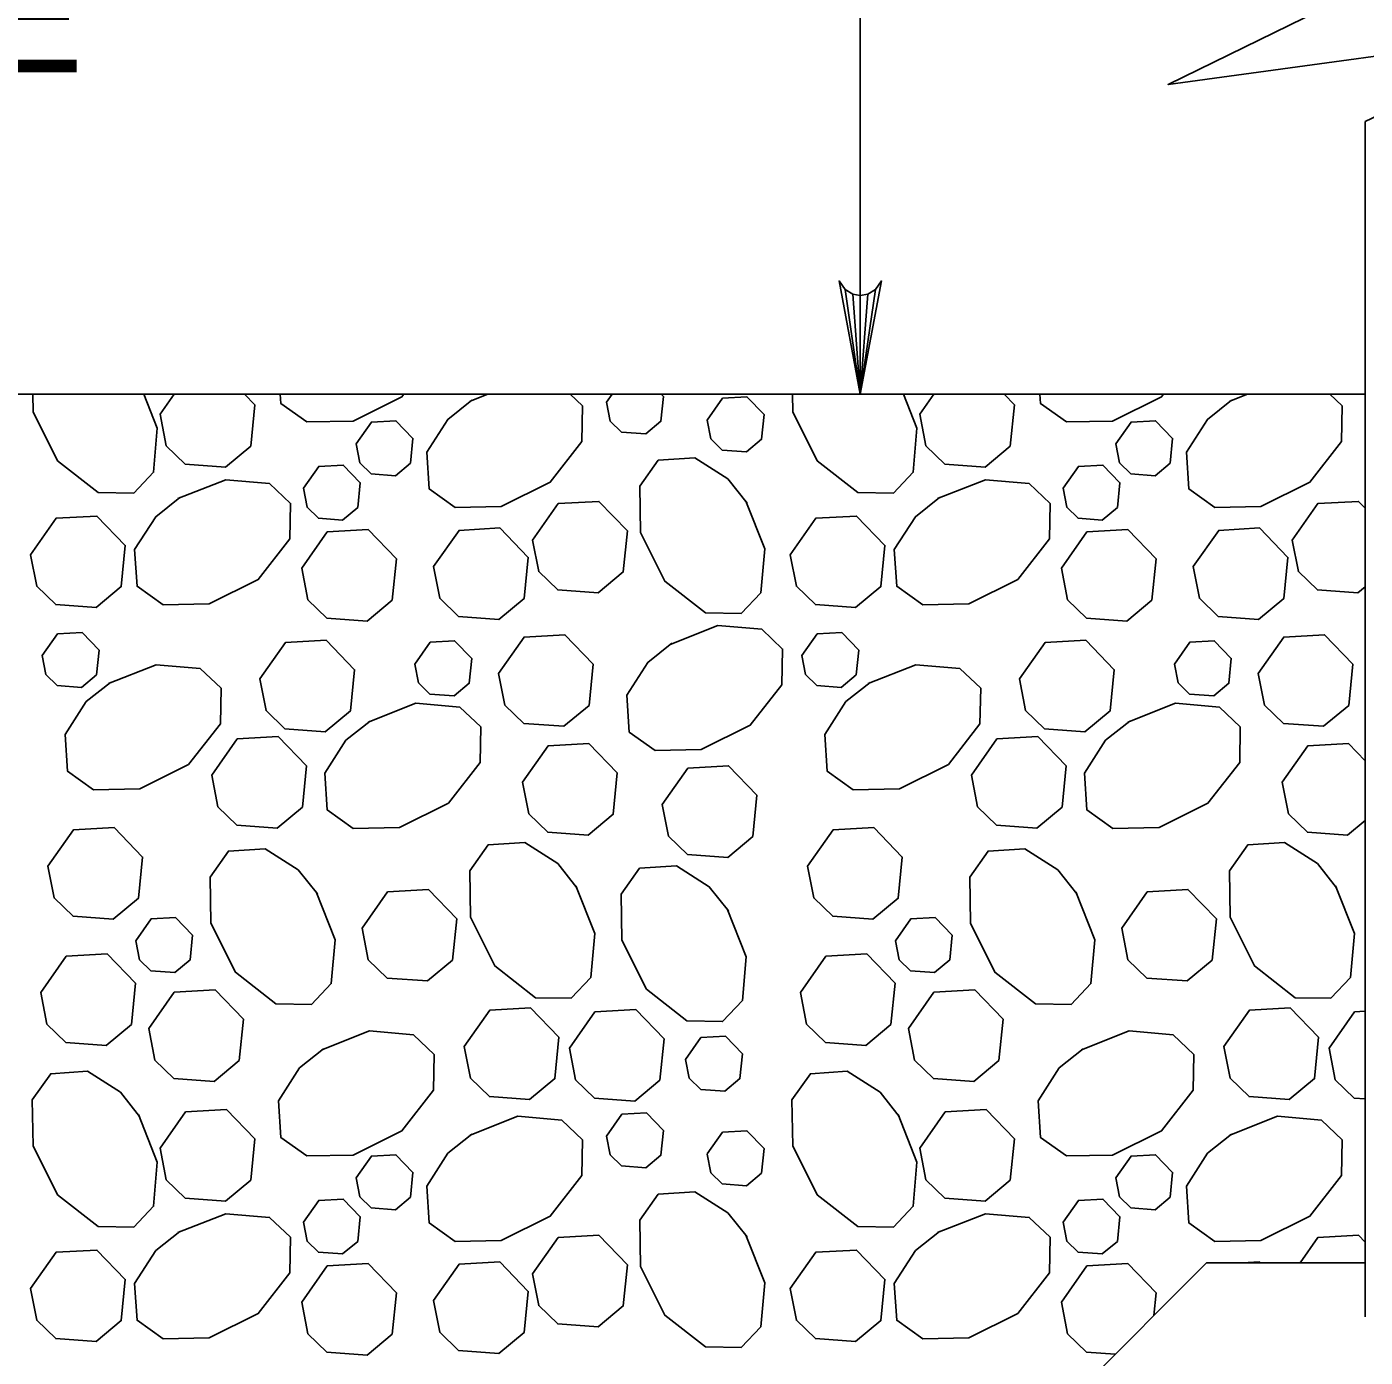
# Model space of a CAD drawing. Extents: x 636530 to 644067, y 294168 to 299122.
# Drawn here: x 641445.2 to 641480.42, y 296402.46 to 296437.47 of the extents above; entities that cross this region are included whole.
import ezdxf

# ---------------------------------------------------------------- set-up
doc = ezdxf.new("R2010")
doc.units = 0
doc.layers.add('1', color=7, linetype='Continuous')

msp = doc.modelspace()

# ---------------------------------------------------------------- linework, layer by layer
at = {"layer": '1'}
for p, q in [((641467.133, 296427.801), (641467.133, 296448.122)), ((641480.417, 296434.974), (641480.417, 296403.523)), ((641430.522, 296427.801), (641480.417, 296427.801)), ((641420.363, 296349.062), (641476.242, 296404.941)), ((641476.242, 296404.941), (641480.417, 296404.941))]:
    msp.add_line(p, q, dxfattribs=at)
for points in [[(641480.417, 296438.493), (641475.231, 296435.955), (641485.38, 296437.335), (641480.417, 296434.974)], [(641467.133, 296427.801), (641466.574, 296430.783), (641466.733, 296430.553), (641466.933, 296430.435), (641467.133, 296430.401), (641467.333, 296430.435), (641467.533, 296430.553), (641467.693, 296430.783), (641467.133, 296427.801), (641467.533, 296430.553), (641467.333, 296430.435), (641467.133, 296427.801), (641467.133, 296430.401), (641466.933, 296430.435), (641467.133, 296427.801), (641466.733, 296430.553)], [(641448.28, 296427.801), (641448.636, 296426.904), (641448.536, 296425.748), (641448.014, 296425.199), (641447.077, 296425.217), (641446.011, 296426.05), (641445.368, 296427.338), (641445.36, 296427.801)], [(641448.709, 296427.276), (641449.078, 296427.801)], [(641450.93, 296427.801), (641451.201, 296427.52), (641451.093, 296426.436), (641450.43, 296425.885), (641449.37, 296425.961), (641448.871, 296426.445), (641448.709, 296427.276)], [(641455.125, 296427.801), (641455.074, 296427.735), (641453.786, 296427.091), (641452.572, 296427.07), (641451.889, 296427.555), (641451.872, 296427.801)], [(641459.501, 296427.801), (641459.827, 296427.491), (641459.809, 296426.554), (641458.976, 296425.488), (641457.688, 296424.845), (641456.474, 296424.823), (641455.791, 296425.309), (641455.726, 296426.276), (641456.28, 296427.14), (641456.915, 296427.647)], [(641456.864, 296427.615), (641457.334, 296427.801)], [(641460.456, 296427.595), (641460.601, 296427.801)], [(641461.894, 296427.801), (641461.951, 296427.741), (641461.887, 296427.091), (641461.489, 296426.76), (641460.853, 296426.806), (641460.554, 296427.096), (641460.457, 296427.595)], [(641468.269, 296427.801), (641468.625, 296426.904), (641468.525, 296425.748), (641468.003, 296425.199), (641467.065, 296425.217), (641466, 296426.05), (641465.356, 296427.338), (641465.348, 296427.801)], [(641468.697, 296427.276), (641469.066, 296427.801)], [(641470.919, 296427.801), (641471.189, 296427.52), (641471.081, 296426.436), (641470.418, 296425.885), (641469.358, 296425.961), (641468.86, 296426.445), (641468.698, 296427.276)], [(641475.114, 296427.801), (641475.062, 296427.735), (641473.774, 296427.091), (641472.561, 296427.07), (641471.877, 296427.555), (641471.861, 296427.801)], [(641479.49, 296427.801), (641479.815, 296427.491), (641479.798, 296426.554), (641478.964, 296425.488), (641477.676, 296424.845), (641476.463, 296424.823), (641475.779, 296425.309), (641475.715, 296426.276), (641476.269, 296427.14), (641476.904, 296427.647)], [(641476.853, 296427.615), (641477.322, 296427.801)], [(641463.104, 296427.122), (641463.508, 296427.696), (641464.152, 296427.733), (641464.6, 296427.268), (641464.535, 296426.618), (641464.137, 296426.287), (641463.501, 296426.333), (641463.202, 296426.623), (641463.105, 296427.122)], [(641453.868, 296426.492), (641454.271, 296427.066), (641454.915, 296427.102), (641455.363, 296426.638), (641455.298, 296425.988), (641454.9, 296425.657), (641454.264, 296425.703), (641453.965, 296425.993), (641453.868, 296426.492)], [(641473.856, 296426.492), (641474.26, 296427.066), (641474.904, 296427.102), (641475.351, 296426.638), (641475.287, 296425.988), (641474.889, 296425.657), (641474.253, 296425.703), (641473.954, 296425.993), (641473.857, 296426.492)], [(641464.12, 296424.989), (641464.619, 296423.731), (641464.519, 296422.576), (641463.997, 296422.027), (641463.06, 296422.044), (641461.994, 296422.878), (641461.351, 296424.166), (641461.329, 296425.379), (641461.815, 296426.063), (641462.782, 296426.127), (641463.646, 296425.573), (641464.153, 296424.938)], [(641452.481, 296425.325), (641452.884, 296425.899), (641453.528, 296425.936), (641453.976, 296425.472), (641453.911, 296424.821), (641453.513, 296424.49), (641452.877, 296424.536), (641452.578, 296424.826), (641452.481, 296425.325)], [(641472.469, 296425.325), (641472.873, 296425.899), (641473.517, 296425.936), (641473.964, 296425.472), (641473.9, 296424.821), (641473.502, 296424.49), (641472.866, 296424.536), (641472.567, 296424.826), (641472.47, 296425.325)], [(641449.179, 296425.053), (641450.437, 296425.551), (641451.592, 296425.451), (641452.141, 296424.929), (641452.123, 296423.992), (641451.29, 296422.927), (641450.002, 296422.283), (641448.788, 296422.261), (641448.105, 296422.747), (641448.04, 296423.714), (641448.595, 296424.578), (641449.23, 296425.085)], [(641469.167, 296425.053), (641470.425, 296425.551), (641471.58, 296425.451), (641472.129, 296424.929), (641472.112, 296423.992), (641471.278, 296422.927), (641469.991, 296422.283), (641468.777, 296422.261), (641468.094, 296422.747), (641468.029, 296423.714), (641468.583, 296424.578), (641469.218, 296425.085)], [(641458.512, 296423.964), (641459.184, 296424.921), (641460.257, 296424.982), (641461.004, 296424.208), (641460.896, 296423.124), (641460.232, 296422.573), (641459.173, 296422.65), (641458.674, 296423.133), (641458.512, 296423.964)], [(641478.5, 296423.964), (641479.172, 296424.921), (641480.246, 296424.982), (641480.417, 296424.805)], [(641445.302, 296423.578), (641445.974, 296424.535), (641447.048, 296424.596), (641447.794, 296423.822), (641447.686, 296422.738), (641447.023, 296422.187), (641445.963, 296422.263), (641445.464, 296422.747), (641445.303, 296423.578)], [(641455.904, 296423.263), (641456.577, 296424.219), (641457.65, 296424.281), (641458.396, 296423.507), (641458.288, 296422.423), (641457.625, 296421.871), (641456.565, 296421.948), (641456.067, 296422.432), (641455.905, 296423.263)], [(641465.29, 296423.578), (641465.963, 296424.535), (641467.036, 296424.596), (641467.782, 296423.822), (641467.674, 296422.738), (641467.011, 296422.187), (641465.951, 296422.263), (641465.453, 296422.747), (641465.291, 296423.578)], [(641475.893, 296423.263), (641476.565, 296424.219), (641477.639, 296424.281), (641478.385, 296423.507), (641478.277, 296422.423), (641477.614, 296421.871), (641476.554, 296421.948), (641476.055, 296422.432), (641475.894, 296423.263)], [(641452.436, 296423.224), (641453.108, 296424.18), (641454.182, 296424.241), (641454.928, 296423.468), (641454.82, 296422.383), (641454.157, 296421.832), (641453.097, 296421.909), (641452.598, 296422.392), (641452.437, 296423.223)], [(641472.424, 296423.224), (641473.097, 296424.18), (641474.17, 296424.241), (641474.916, 296423.468), (641474.808, 296422.383), (641474.145, 296421.832), (641473.085, 296421.909), (641472.587, 296422.392), (641472.425, 296423.223)], [(641480.417, 296422.736), (641480.221, 296422.573), (641479.161, 296422.65), (641478.663, 296423.133), (641478.501, 296423.964)], [(641445.608, 296420.922), (641446.012, 296421.496), (641446.656, 296421.532), (641447.103, 296421.068), (641447.039, 296420.418), (641446.641, 296420.087), (641446.005, 296420.133), (641445.706, 296420.423), (641445.609, 296420.922)], [(641457.616, 296420.453), (641458.288, 296421.41), (641459.361, 296421.471), (641460.107, 296420.697), (641459.999, 296419.613), (641459.336, 296419.062), (641458.277, 296419.138), (641457.778, 296419.622), (641457.616, 296420.453)], [(641462.127, 296421.218), (641463.385, 296421.716), (641464.54, 296421.617), (641465.089, 296421.095), (641465.072, 296420.157), (641464.238, 296419.092), (641462.95, 296418.448), (641461.736, 296418.427), (641461.053, 296418.912), (641460.988, 296419.879), (641461.543, 296420.744), (641462.178, 296421.25)], [(641465.597, 296420.922), (641466, 296421.496), (641466.644, 296421.532), (641467.092, 296421.068), (641467.027, 296420.418), (641466.629, 296420.087), (641465.993, 296420.133), (641465.694, 296420.423), (641465.597, 296420.922)], [(641477.604, 296420.453), (641478.276, 296421.41), (641479.35, 296421.471), (641480.096, 296420.697), (641479.988, 296419.613), (641479.325, 296419.062), (641478.265, 296419.138), (641477.766, 296419.622), (641477.605, 296420.453)], [(641451.333, 296420.308), (641452.006, 296421.264), (641453.079, 296421.326), (641453.825, 296420.552), (641453.717, 296419.468), (641453.054, 296418.916), (641451.994, 296418.993), (641451.496, 296419.477), (641451.334, 296420.308)], [(641455.412, 296420.701), (641455.816, 296421.275), (641456.46, 296421.312), (641456.908, 296420.847), (641456.843, 296420.197), (641456.445, 296419.866), (641455.809, 296419.912), (641455.51, 296420.202), (641455.413, 296420.701)], [(641471.322, 296420.308), (641471.994, 296421.264), (641473.067, 296421.326), (641473.814, 296420.552), (641473.706, 296419.468), (641473.043, 296418.916), (641471.983, 296418.993), (641471.484, 296419.477), (641471.322, 296420.308)], [(641475.401, 296420.701), (641475.804, 296421.275), (641476.448, 296421.312), (641476.896, 296420.847), (641476.831, 296420.197), (641476.434, 296419.866), (641475.797, 296419.912), (641475.498, 296420.202), (641475.401, 296420.701)], [(641447.35, 296420.185), (641448.608, 296420.684), (641449.763, 296420.584), (641450.312, 296420.062), (641450.295, 296419.125), (641449.461, 296418.059), (641448.174, 296417.415), (641446.96, 296417.394), (641446.277, 296417.88), (641446.212, 296418.846), (641446.766, 296419.711), (641447.401, 296420.218)], [(641467.339, 296420.185), (641468.596, 296420.684), (641469.752, 296420.584), (641470.301, 296420.062), (641470.283, 296419.125), (641469.45, 296418.059), (641468.162, 296417.415), (641466.948, 296417.394), (641466.265, 296417.88), (641466.2, 296418.846), (641466.755, 296419.711), (641467.39, 296420.218)], [(641454.183, 296419.169), (641455.44, 296419.667), (641456.596, 296419.567), (641457.145, 296419.045), (641457.127, 296418.108), (641456.294, 296417.043), (641455.006, 296416.399), (641453.792, 296416.377), (641453.109, 296416.863), (641453.044, 296417.83), (641453.599, 296418.694), (641454.234, 296419.201)], [(641474.171, 296419.169), (641475.429, 296419.667), (641476.584, 296419.567), (641477.133, 296419.045), (641477.116, 296418.108), (641476.282, 296417.043), (641474.994, 296416.399), (641473.781, 296416.377), (641473.097, 296416.863), (641473.033, 296417.83), (641473.587, 296418.694), (641474.222, 296419.201)], [(641450.068, 296417.778), (641450.741, 296418.734), (641451.814, 296418.796), (641452.56, 296418.022), (641452.452, 296416.938), (641451.789, 296416.386), (641450.729, 296416.463), (641450.231, 296416.947), (641450.069, 296417.778)], [(641470.057, 296417.778), (641470.729, 296418.734), (641471.802, 296418.796), (641472.549, 296418.022), (641472.441, 296416.938), (641471.778, 296416.386), (641470.718, 296416.463), (641470.219, 296416.947), (641470.057, 296417.778)], [(641458.248, 296417.59), (641458.92, 296418.547), (641459.994, 296418.608), (641460.74, 296417.834), (641460.632, 296416.75), (641459.969, 296416.199), (641458.909, 296416.275), (641458.411, 296416.759), (641458.249, 296417.59)], [(641478.237, 296417.59), (641478.909, 296418.547), (641479.982, 296418.608), (641480.417, 296418.157)], [(641461.924, 296417.005), (641462.596, 296417.961), (641463.669, 296418.022), (641464.415, 296417.249), (641464.307, 296416.165), (641463.644, 296415.613), (641462.585, 296415.69), (641462.086, 296416.173), (641461.924, 296417.004)], [(641480.417, 296416.581), (641479.957, 296416.199), (641478.898, 296416.275), (641478.399, 296416.759), (641478.237, 296417.59)], [(641445.757, 296415.378), (641446.43, 296416.335), (641447.503, 296416.396), (641448.249, 296415.622), (641448.141, 296414.538), (641447.478, 296413.987), (641446.418, 296414.063), (641445.92, 296414.547), (641445.758, 296415.378)], [(641465.746, 296415.378), (641466.418, 296416.335), (641467.491, 296416.396), (641468.238, 296415.622), (641468.13, 296414.538), (641467.467, 296413.987), (641466.407, 296414.063), (641465.908, 296414.547), (641465.746, 296415.378)], [(641452.814, 296414.703), (641453.313, 296413.446), (641453.213, 296412.29), (641452.691, 296411.741), (641451.754, 296411.759), (641450.689, 296412.592), (641450.045, 296413.88), (641450.023, 296415.094), (641450.509, 296415.777), (641451.476, 296415.841), (641452.34, 296415.287), (641452.847, 296414.652)], [(641459.647, 296414.866), (641460.146, 296413.608), (641460.046, 296412.453), (641459.524, 296411.904), (641458.586, 296411.921), (641457.521, 296412.755), (641456.877, 296414.043), (641456.856, 296415.256), (641457.341, 296415.94), (641458.308, 296416.004), (641459.173, 296415.45), (641459.679, 296414.815)], [(641472.803, 296414.703), (641473.302, 296413.446), (641473.202, 296412.29), (641472.68, 296411.741), (641471.742, 296411.759), (641470.677, 296412.592), (641470.033, 296413.88), (641470.012, 296415.094), (641470.497, 296415.777), (641471.464, 296415.841), (641472.329, 296415.287), (641472.835, 296414.652)], [(641479.636, 296414.866), (641480.134, 296413.608), (641480.034, 296412.453), (641479.512, 296411.904), (641478.575, 296411.921), (641477.51, 296412.755), (641476.866, 296414.043), (641476.844, 296415.256), (641477.33, 296415.94), (641478.297, 296416.004), (641479.161, 296415.45), (641479.668, 296414.815)], [(641463.633, 296414.256), (641464.131, 296412.998), (641464.032, 296411.843), (641463.51, 296411.294), (641462.572, 296411.311), (641461.507, 296412.145), (641460.863, 296413.433), (641460.842, 296414.646), (641461.327, 296415.33), (641462.294, 296415.394), (641463.159, 296414.84), (641463.665, 296414.205)], [(641454.022, 296413.752), (641454.694, 296414.708), (641455.768, 296414.769), (641456.514, 296413.996), (641456.406, 296412.912), (641455.743, 296412.36), (641454.683, 296412.437), (641454.185, 296412.92), (641454.023, 296413.752)], [(641474.011, 296413.752), (641474.683, 296414.708), (641475.756, 296414.769), (641476.503, 296413.996), (641476.395, 296412.912), (641475.732, 296412.36), (641474.672, 296412.437), (641474.173, 296412.92), (641474.011, 296413.752)], [(641448.067, 296413.419), (641448.471, 296413.993), (641449.115, 296414.03), (641449.562, 296413.565), (641449.498, 296412.915), (641449.1, 296412.584), (641448.464, 296412.63), (641448.165, 296412.92), (641448.068, 296413.419)], [(641468.056, 296413.419), (641468.459, 296413.993), (641469.103, 296414.03), (641469.551, 296413.565), (641469.486, 296412.915), (641469.088, 296412.584), (641468.452, 296412.63), (641468.153, 296412.92), (641468.056, 296413.419)], [(641445.569, 296412.058), (641446.241, 296413.014), (641447.315, 296413.075), (641448.061, 296412.302), (641447.953, 296411.217), (641447.29, 296410.666), (641446.23, 296410.743), (641445.731, 296411.226), (641445.57, 296412.057)], [(641465.558, 296412.058), (641466.23, 296413.014), (641467.303, 296413.075), (641468.049, 296412.302), (641467.941, 296411.217), (641467.278, 296410.666), (641466.218, 296410.743), (641465.72, 296411.226), (641465.558, 296412.057)], [(641448.41, 296411.108), (641449.082, 296412.064), (641450.155, 296412.126), (641450.902, 296411.352), (641450.794, 296410.268), (641450.131, 296409.716), (641449.071, 296409.793), (641448.572, 296410.277), (641448.41, 296411.108)], [(641468.398, 296411.108), (641469.071, 296412.064), (641470.144, 296412.126), (641470.89, 296411.352), (641470.782, 296410.268), (641470.119, 296409.716), (641469.059, 296409.793), (641468.561, 296410.277), (641468.399, 296411.108)], [(641456.713, 296410.634), (641457.385, 296411.591), (641458.458, 296411.652), (641459.204, 296410.878), (641459.096, 296409.794), (641458.433, 296409.243), (641457.374, 296409.319), (641456.875, 296409.803), (641456.713, 296410.634)], [(641459.478, 296410.593), (641460.15, 296411.55), (641461.224, 296411.611), (641461.97, 296410.837), (641461.862, 296409.753), (641461.199, 296409.202), (641460.139, 296409.279), (641459.641, 296409.762), (641459.479, 296410.593)], [(641476.701, 296410.634), (641477.373, 296411.591), (641478.447, 296411.652), (641479.193, 296410.878), (641479.085, 296409.794), (641478.422, 296409.243), (641477.362, 296409.319), (641476.864, 296409.803), (641476.702, 296410.634)], [(641479.467, 296410.593), (641480.139, 296411.55), (641480.417, 296411.566)], [(641452.963, 296410.547), (641454.22, 296411.045), (641455.376, 296410.945), (641455.925, 296410.423), (641455.907, 296409.486), (641455.074, 296408.421), (641453.786, 296407.777), (641452.572, 296407.755), (641451.889, 296408.241), (641451.824, 296409.208), (641452.379, 296410.072), (641453.013, 296410.579)], [(641462.537, 296410.298), (641462.94, 296410.872), (641463.585, 296410.909), (641464.032, 296410.444), (641463.967, 296409.794), (641463.57, 296409.463), (641462.934, 296409.509), (641462.634, 296409.799), (641462.537, 296410.298)], [(641472.951, 296410.547), (641474.209, 296411.045), (641475.364, 296410.945), (641475.913, 296410.423), (641475.896, 296409.486), (641475.062, 296408.421), (641473.774, 296407.777), (641472.561, 296407.755), (641471.877, 296408.241), (641471.813, 296409.208), (641472.367, 296410.072), (641473.002, 296410.579)], [(641480.417, 296409.258), (641480.128, 296409.279), (641479.629, 296409.762), (641479.467, 296410.593)], [(641448.137, 296408.847), (641448.636, 296407.589), (641448.536, 296406.434), (641448.014, 296405.885), (641447.077, 296405.902), (641446.011, 296406.736), (641445.368, 296408.023), (641445.346, 296409.237), (641445.832, 296409.92), (641446.799, 296409.985), (641447.663, 296409.431), (641448.17, 296408.796)], [(641468.126, 296408.847), (641468.625, 296407.589), (641468.525, 296406.434), (641468.003, 296405.885), (641467.065, 296405.902), (641466, 296406.736), (641465.356, 296408.023), (641465.335, 296409.237), (641465.82, 296409.92), (641466.787, 296409.985), (641467.652, 296409.431), (641468.158, 296408.796)], [(641448.709, 296407.962), (641449.381, 296408.918), (641450.455, 296408.979), (641451.201, 296408.206), (641451.093, 296407.122), (641450.43, 296406.57), (641449.37, 296406.647), (641448.871, 296407.13), (641448.709, 296407.962)], [(641456.864, 296408.3), (641458.122, 296408.799), (641459.277, 296408.699), (641459.827, 296408.177), (641459.809, 296407.239), (641458.976, 296406.174), (641457.688, 296405.53), (641456.474, 296405.509), (641455.791, 296405.994), (641455.726, 296406.961), (641456.28, 296407.826), (641456.915, 296408.332)], [(641460.456, 296408.28), (641460.86, 296408.854), (641461.504, 296408.891), (641461.951, 296408.427), (641461.887, 296407.776), (641461.489, 296407.445), (641460.853, 296407.492), (641460.554, 296407.782), (641460.457, 296408.28)], [(641468.697, 296407.962), (641469.37, 296408.918), (641470.443, 296408.979), (641471.189, 296408.206), (641471.081, 296407.122), (641470.418, 296406.57), (641469.358, 296406.647), (641468.86, 296407.13), (641468.698, 296407.962)], [(641476.853, 296408.3), (641478.111, 296408.799), (641479.266, 296408.699), (641479.815, 296408.177), (641479.798, 296407.239), (641478.964, 296406.174), (641477.676, 296405.53), (641476.463, 296405.509), (641475.779, 296405.994), (641475.715, 296406.961), (641476.269, 296407.826), (641476.904, 296408.332)], [(641463.104, 296407.808), (641463.508, 296408.381), (641464.152, 296408.418), (641464.6, 296407.954), (641464.535, 296407.304), (641464.137, 296406.973), (641463.501, 296407.019), (641463.202, 296407.309), (641463.105, 296407.807)], [(641453.868, 296407.177), (641454.271, 296407.751), (641454.915, 296407.788), (641455.363, 296407.324), (641455.298, 296406.673), (641454.9, 296406.342), (641454.264, 296406.388), (641453.965, 296406.678), (641453.868, 296407.177)], [(641473.856, 296407.177), (641474.26, 296407.751), (641474.904, 296407.788), (641475.351, 296407.324), (641475.287, 296406.673), (641474.889, 296406.342), (641474.253, 296406.388), (641473.954, 296406.678), (641473.857, 296407.177)], [(641464.12, 296405.674), (641464.619, 296404.417), (641464.519, 296403.261), (641463.997, 296402.712), (641463.06, 296402.73), (641461.994, 296403.563), (641461.351, 296404.851), (641461.329, 296406.065), (641461.815, 296406.748), (641462.782, 296406.813), (641463.646, 296406.259), (641464.153, 296405.624)], [(641452.481, 296406.011), (641452.884, 296406.585), (641453.528, 296406.621), (641453.976, 296406.157), (641453.911, 296405.507), (641453.513, 296405.176), (641452.877, 296405.222), (641452.578, 296405.512), (641452.481, 296406.011)], [(641472.469, 296406.011), (641472.873, 296406.585), (641473.517, 296406.621), (641473.964, 296406.157), (641473.9, 296405.507), (641473.502, 296405.176), (641472.866, 296405.222), (641472.567, 296405.512), (641472.47, 296406.011)], [(641449.179, 296405.738), (641450.437, 296406.237), (641451.592, 296406.137), (641452.141, 296405.615), (641452.123, 296404.677), (641451.29, 296403.612), (641450.002, 296402.968), (641448.788, 296402.947), (641448.105, 296403.432), (641448.04, 296404.399), (641448.595, 296405.264), (641449.23, 296405.77)], [(641469.167, 296405.738), (641470.425, 296406.237), (641471.58, 296406.137), (641472.129, 296405.615), (641472.112, 296404.677), (641471.278, 296403.612), (641469.991, 296402.968), (641468.777, 296402.947), (641468.094, 296403.432), (641468.029, 296404.399), (641468.583, 296405.264), (641469.218, 296405.77)], [(641458.512, 296404.65), (641459.184, 296405.606), (641460.257, 296405.668), (641461.004, 296404.894), (641460.896, 296403.81), (641460.232, 296403.258), (641459.173, 296403.335), (641458.674, 296403.819), (641458.512, 296404.65)], [(641478.705, 296404.941), (641479.172, 296405.606), (641480.246, 296405.668), (641480.417, 296405.49)], [(641445.302, 296404.264), (641445.974, 296405.22), (641447.048, 296405.281), (641447.794, 296404.508), (641447.686, 296403.424), (641447.023, 296402.872), (641445.963, 296402.949), (641445.464, 296403.432), (641445.303, 296404.264)], [(641465.29, 296404.264), (641465.963, 296405.22), (641467.036, 296405.281), (641467.782, 296404.508), (641467.674, 296403.424), (641467.011, 296402.872), (641465.951, 296402.949), (641465.453, 296403.432), (641465.291, 296404.264)], [(641452.436, 296403.909), (641453.108, 296404.865), (641454.182, 296404.927), (641454.928, 296404.153), (641454.82, 296403.069), (641454.157, 296402.517), (641453.097, 296402.594), (641452.598, 296403.078), (641452.437, 296403.909)], [(641455.904, 296403.949), (641456.577, 296404.905), (641457.65, 296404.966), (641458.396, 296404.193), (641458.288, 296403.108), (641457.625, 296402.557), (641456.565, 296402.634), (641456.067, 296403.117), (641455.905, 296403.948)], [(641472.424, 296403.909), (641473.097, 296404.865), (641474.17, 296404.927), (641474.916, 296404.153), (641474.857, 296403.555)], [(641477.193, 296404.941), (641477.639, 296404.966), (641477.663, 296404.941)], [(641473.841, 296402.539), (641473.085, 296402.594), (641472.587, 296403.078), (641472.425, 296403.909)]]:
    msp.add_lwpolyline(points, dxfattribs=at)

# ---------------------------------------------------------------- texts
msp.add_text('SLIDING SURFACE', height=3, dxfattribs=at).set_placement((641410.349, 296436.271))

doc.saveas('drawing.dxf')
